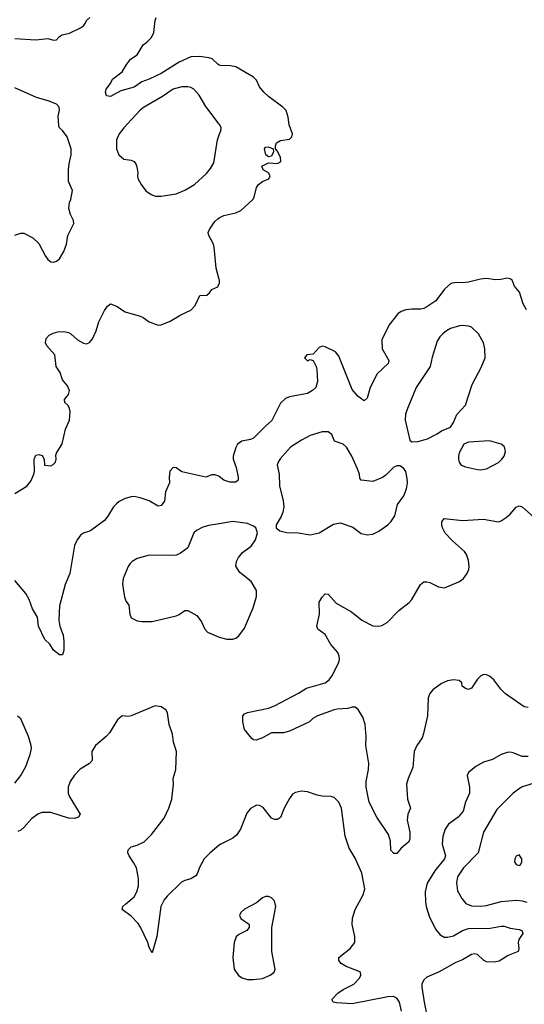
# Model space of a CAD drawing. Header units: inches. Extents: x 1834610 to 2027685, y 642842 to 774116.
# Tile 332 of 632: x 1938662 to 1942044, y 702955 to 709556. Entities that reach past the tile are written whole.
import ezdxf

# ---------------------------------------------------------------- set-up
doc = ezdxf.new("R2010")
doc.units = ezdxf.units.IN
doc.header["$MEASUREMENT"] = 0
doc.layers.add('B9730', color=7, linetype='Continuous')
doc.layers.add('B9740', color=7, linetype='Continuous')

msp = doc.modelspace()

# ---------------------------------------------------------------- linework, layer by layer
at = {"layer": 'B9730', "color": 5}
for points, elevation in [([(1938630, 709430.2), (1938770, 709421.6), (1938850, 709429.1), (1938890, 709417.6), (1938910, 709420.4), (1938930, 709443.8), (1938946, 709454), (1938995.5, 709464.5), (1939070, 709502), (1939090, 709515.5), (1939101.6, 709530), (1939110, 709551.3), (1939132.3, 709570)], 440), ([(1940000, 709251.7), (1939990, 709256.8), (1939952.2, 709292.2), (1939930, 709299.5), (1939870, 709308.6), (1939810, 709305.6), (1939730, 709271.9), (1939610, 709194.9), (1939530, 709156.1), (1939480, 709140), (1939430, 709103.4), (1939341.1, 709078.9), (1939270, 709040.9), (1939244.8, 709044.8), (1939237.2, 709070), (1939241.2, 709090), (1939270, 709126.8), (1939283.5, 709156.5), (1939350, 709206.8), (1939375.1, 709250), (1939406, 709290), (1939450, 709320.7), (1939490, 709387.7), (1939515.2, 709404.8), (1939544.7, 709435.2), (1939561.6, 709470), (1939569.7, 709550), (1939576.3, 709570)], 420), ([(1938630, 708110.8), (1938670, 708124), (1938690, 708124), (1938750, 708093), (1938790, 708056.3), (1938834.9, 707970), (1938850, 707947.7), (1938870, 707933.4), (1938890, 707930.6), (1938910, 707938), (1938930, 707953.4), (1938958.9, 708001.1), (1938975.1, 708050), (1938985.4, 708110), (1939024.2, 708190), (1939022.4, 708210), (1939003.7, 708250), (1938992.3, 708290), (1938996, 708330), (1939005.2, 708350), (1939015.3, 708410), (1938988.9, 708471.1), (1938989.4, 708549.4), (1938993.6, 708590), (1939008.4, 708650), (1939007.4, 708690), (1938980.4, 708770), (1938950, 708812.7), (1938929.3, 708830), (1938924.8, 708844.8), (1938920.7, 708910), (1938929.4, 708950), (1938927, 708970), (1938909.3, 708990), (1938859.3, 709010), (1938774.7, 709034.7), (1938630, 709098.2)], 440), ([(1940000, 708854.9), (1939910, 708973.2), (1939864.7, 709050), (1939829.8, 709089.8), (1939810, 709101.1), (1939790, 709106), (1939750, 709106.4), (1939690.6, 709090), (1939620.1, 709039.9), (1939492.6, 708967.4), (1939470, 708949.7), (1939359.5, 708830), (1939328.5, 708790), (1939310.4, 708750), (1939310.5, 708690.5), (1939326.8, 708650), (1939360.5, 708620.5), (1939410, 708614.8), (1939430, 708604.7), (1939441, 708590), (1939446.8, 708570), (1939454.8, 708530), (1939451, 708510), (1939454.8, 708490), (1939477.3, 708450), (1939508.7, 708408.7), (1939543.8, 708383.8), (1939572.1, 708372.1), (1939610, 708372), (1939710, 708387.4), (1939770, 708413.1), (1939833.6, 708450), (1939914.9, 708525.1), (1939942, 708558), (1939962.8, 708597.2), (1939988.3, 708750), (1940000, 708783)], 440), ([(1940000, 707813.1), (1939978.7, 707890), (1939966.3, 708030), (1939961.3, 708050), (1939929.6, 708110), (1939925.1, 708130), (1939934, 708150), (1939970, 708203), (1939990, 708221.3), (1940000, 708226.5)], 420), ([(1938630, 706379.3), (1938711.2, 706428.8), (1938736.9, 706463.1), (1938757, 706510), (1938761.6, 706530), (1938759.7, 706610), (1938770, 706636.3), (1938790, 706642), (1938814, 706634), (1938825.3, 706610), (1938829.1, 706569.1), (1938870, 706564.5), (1938886.7, 706573.3), (1938901.3, 706590), (1938906.3, 706610), (1938904.1, 706635.9), (1938909, 706650), (1938947.6, 706712.4), (1938969.6, 706810), (1938995.1, 706870), (1939000.3, 706930), (1938996.4, 706950), (1938986.9, 706970), (1938965.6, 706990), (1938962.7, 707010), (1938990, 707042.8), (1938995.6, 707070), (1938982, 707102), (1938950, 707141.2), (1938934, 707190), (1938906.6, 707230), (1938898, 707310), (1938843.7, 707370), (1938835.1, 707390), (1938840.7, 707419.3), (1938859.3, 707440.7), (1938886.3, 707453.7), (1938917.2, 707462.8), (1938955.5, 707464.5), (1938990, 707458), (1939006, 707450), (1939050, 707410.6), (1939090, 707386.8), (1939110, 707382.8), (1939130, 707390.8), (1939150, 707416), (1939174, 707470), (1939191.8, 707530), (1939230, 707606), (1939250, 707636), (1939270, 707650.8), (1939310, 707635.5), (1939370, 707596.3), (1939470, 707567.7), (1939490, 707559.1), (1939531, 707530), (1939590, 707508.2), (1939610, 707510.7), (1939670, 707534.8), (1939742, 707578), (1939810, 707607.7), (1939839.3, 707640.7), (1939870, 707706.8), (1939917.2, 707710), (1939935.2, 707724.8), (1939950, 707746.8), (1939990, 707764.7), (1940000, 707787.3)], 420), ([(1940000, 706492.5), (1939995.8, 706495.8), (1939970, 706505), (1939950, 706504.4), (1939910, 706489.8), (1939750, 706525.4), (1939710, 706552.2), (1939690, 706552.9), (1939669.4, 706530), (1939663.5, 706490), (1939666.8, 706450), (1939640.2, 706390), (1939631.7, 706328.3), (1939610, 706298.4), (1939590, 706294), (1939529.4, 706330), (1939470, 706351.1), (1939430, 706359.7), (1939410, 706358.3), (1939370, 706345.1), (1939330, 706325.1), (1939310, 706309.7), (1939290, 706289.6), (1939253.4, 706226.6), (1939230, 706198.4), (1939136, 706130), (1939090, 706112.7), (1939070, 706099.3), (1939048, 706070), (1939028.9, 706031.1), (1938997.8, 705842.3), (1938967.3, 705770), (1938930, 705626), (1938923.7, 705530), (1938931.7, 705490), (1938954.6, 705430), (1938958.4, 705390), (1938958.8, 705330), (1938950, 705298), (1938930, 705298), (1938890, 705329), (1938865.2, 705370), (1938830, 705401.2), (1938788.5, 705490), (1938781.3, 705550), (1938747.1, 705607.1), (1938725.7, 705670), (1938702.4, 705710), (1938630, 705797)], 420), ([(1940000, 706175.9), (1939930, 706164.2), (1939890, 706153.6), (1939847.5, 706132.5), (1939830, 706116), (1939790, 706015.1), (1939741.1, 705978.9), (1939713.1, 705966.9), (1939690, 705963.1), (1939530, 705966.6), (1939450, 705943.6), (1939415.6, 705924.4), (1939401.6, 705910), (1939388.7, 705890), (1939355.8, 705810), (1939352.1, 705772.1), (1939363.9, 705683.9), (1939375.2, 705655.2), (1939394, 705630), (1939400.7, 705570), (1939410, 705546.8), (1939450, 705526.8), (1939480.5, 705520.5), (1939550, 705520.7), (1939710, 705559.1), (1939731.7, 705568.3), (1939770, 705594.8), (1939790, 705596), (1939850, 705561), (1939879.9, 705519.9), (1939902, 705470), (1939921, 705450), (1939982.8, 705422.8), (1940000, 705417.4)], 440), ([(1940000, 704021.2), (1939939.5, 703970), (1939898.4, 703930), (1939867.6, 703872.4), (1939852.2, 703830), (1939842.3, 703817.7), (1939810, 703796.9), (1939770, 703786), (1939745.9, 703774.1), (1939650, 703681.1), (1939630, 703656.3), (1939607.7, 703610), (1939580.6, 703410), (1939550, 703301.2), (1939530, 703335.3), (1939521, 703370), (1939472, 703472), (1939456.2, 703496.2), (1939410, 703545.6), (1939349.7, 703590), (1939354.5, 703610), (1939373.3, 703630), (1939430, 703674.9), (1939448.4, 703710), (1939459.1, 703750), (1939458.8, 703798.8), (1939444.7, 703870), (1939426.1, 703906.1), (1939395.1, 703950), (1939386, 703970), (1939389, 703990), (1939409, 704010), (1939450, 704021.6), (1939495.8, 704044.2), (1939546.3, 704093.7), (1939630, 704203), (1939662, 704270), (1939682, 704330), (1939693.3, 704430), (1939691.8, 704470), (1939709.5, 704530), (1939714, 704650), (1939693.4, 704713.4), (1939685.6, 704765.6), (1939664.5, 704830), (1939652, 704910), (1939642.7, 704930), (1939610, 704949.6), (1939570, 704955.6), (1939410, 704889.2), (1939390, 704885.2), (1939350, 704888.7), (1939318.5, 704861.5), (1939263.9, 704776.1), (1939242, 704750), (1939170.3, 704689.7), (1939146.4, 704650), (1939148.2, 704590), (1939130.5, 704570), (1939068.6, 704531.4), (1939029.3, 704490.7), (1939000.9, 704450), (1938987.8, 704410), (1938986.5, 704370), (1938994.3, 704350), (1939067.3, 704230), (1939056, 704210), (1939030, 704201.6), (1938990, 704203.5), (1938870, 704242), (1938810, 704241.3), (1938784.9, 704230), (1938741, 704199), (1938690, 704139.6), (1938670, 704122.9), (1938650, 704114.5)], 440), ([(1938630, 704438.4), (1938669.7, 704490), (1938703, 704550), (1938732.6, 704630), (1938740.5, 704670), (1938739.7, 704690), (1938720.5, 704750), (1938669.7, 704869.7), (1938647.5, 704887.5)], 440)]:
    msp.add_lwpolyline(points, dxfattribs=dict(at, elevation=elevation))
at = {"layer": 'B9740', "color": 5}
for points, elevation in [([(1940000, 708226.5), (1940030, 708242), (1940110, 708260.3), (1940144.4, 708275.6), (1940224.5, 708350), (1940233.3, 708366.7), (1940249.7, 708430), (1940262.7, 708450), (1940289.9, 708470.1), (1940331.9, 708488.1), (1940339.8, 708510), (1940329.8, 708529.8), (1940293.3, 708550), (1940285.7, 708574.3), (1940330, 708595.5), (1940390, 708592.7), (1940410, 708603.8), (1940413.3, 708610), (1940410, 708632.7), (1940390, 708673.2), (1940376, 708690), (1940375.8, 708710), (1940383.5, 708730), (1940410, 708746.7), (1940470, 708754.7), (1940487.2, 708770), (1940490.8, 708790), (1940467.9, 708850), (1940461.6, 708901.6), (1940447.1, 708947.1), (1940426.3, 708970), (1940330, 709041), (1940297.7, 709070), (1940270, 709105.1), (1940248.4, 709150), (1940228.2, 709170), (1940110, 709239.4), (1940074.3, 709245.7), (1940007.7, 709247.7), (1940000, 709251.7)], 420), ([(1940000, 708783), (1940009.6, 708810), (1940011.8, 708830), (1940003.7, 708850), (1940000, 708854.9)], 440), ([(1942058, 707610), (1942036.2, 707650), (1942011.8, 707730), (1941979.3, 707770), (1941962.7, 707810), (1941950, 707819.5), (1941930, 707822), (1941886.9, 707813.1), (1941850, 707811.3), (1941790, 707821.6), (1941750, 707816.9), (1941670, 707795.1), (1941630, 707791.1), (1941586.9, 707793.1), (1941552.4, 707787.6), (1941510.3, 707749.7), (1941452, 707670), (1941390, 707629.8), (1941370, 707619.3), (1941350, 707615.3), (1941290, 707616), (1941250.2, 707609.8), (1941219.6, 707600.4), (1941195.4, 707584.6), (1941138.7, 707510), (1941088.7, 707410), (1941092, 707350), (1941135.3, 707270), (1941131.8, 707250), (1941058.6, 707181.4), (1941010.4, 707090.4), (1940990, 707019), (1940970, 707000.7), (1940930, 707029.7), (1940890, 707077), (1940800.6, 707300.6), (1940779.5, 707330), (1940710, 707363.5), (1940690, 707366.4), (1940670, 707359.2), (1940630, 707314), (1940585.7, 707310), (1940570.5, 707290), (1940590, 707268.9), (1940610, 707277.3), (1940630, 707271.3), (1940648.5, 707230), (1940653.7, 707210), (1940658.7, 707130), (1940646.4, 707090), (1940625.5, 707070), (1940590, 707049.7), (1940470, 707028), (1940443, 707017), (1940410, 706986), (1940352, 706868), (1940308.6, 706831.4), (1940230, 706749.6), (1940210, 706740.7), (1940150, 706729.6), (1940123, 706710), (1940110, 706689), (1940092.4, 706630), (1940092.4, 706610), (1940113.4, 706553.4), (1940127, 706490), (1940125.5, 706470), (1940110, 706454.5), (1940070, 706456.3), (1940030, 706468), (1940000, 706492.5)], 420), ([(1940000, 707787.3), (1940001.2, 707790), (1940000.9, 707810), (1940000, 707813.1)], 420), ([(1942070, 704945.6), (1942043.7, 704950), (1941916.9, 705036.9), (1941887.2, 705067.2), (1941840.7, 705130), (1941810, 705155.6), (1941790, 705165.1), (1941770, 705165.6), (1941750, 705155.6), (1941730, 705134), (1941690, 705074.5), (1941670, 705065.6), (1941650, 705071.6), (1941628.6, 705088.6), (1941626, 705110), (1941607, 705127), (1941570, 705129.5), (1941530, 705124.5), (1941490, 705106.6), (1941430, 705064.5), (1941410, 705038), (1941400.3, 705010), (1941395.3, 704890), (1941369, 704771), (1941358.7, 704741.3), (1941324.9, 704690), (1941306.7, 704650), (1941296.4, 704543.6), (1941266.3, 704470), (1941255.3, 704430), (1941260.4, 704330), (1941282, 704270), (1941263.7, 704230), (1941258.7, 704190), (1941275.8, 704110), (1941276.1, 704063.9), (1941270, 704044), (1941218.8, 704001.2), (1941190, 703966), (1941170, 703966), (1941150, 703988), (1941146.6, 704050), (1941134, 704094), (1941056, 704210), (1941005.1, 704310), (1940983.9, 704410), (1940984.5, 704450), (1940999.7, 704530), (1941001.3, 704570), (1940983.1, 704690), (1940984.7, 704750), (1940976.9, 704830), (1940960.8, 704880.8), (1940930, 704932.7), (1940910, 704947), (1940890, 704947), (1940861.7, 704938.3), (1940790, 704934.7), (1940769.5, 704929.5), (1940657.3, 704890), (1940627.9, 704872.1), (1940604, 704850), (1940470, 704785.6), (1940430, 704775.6), (1940350, 704775.6), (1940290, 704741.6), (1940246.3, 704726.3), (1940229.2, 704729.2), (1940218, 704738), (1940170, 704798), (1940158, 704850), (1940157.2, 704890), (1940170, 704902.8), (1940190, 704910.7), (1940330, 704941.1), (1940370, 704955.3), (1940530, 705040.5), (1940584.7, 705075.3), (1940710, 705110.4), (1940735.6, 705130), (1940758, 705162), (1940801.3, 705250), (1940806.3, 705270), (1940803.5, 705290), (1940794, 705314), (1940747.9, 705368), (1940710, 705435.1), (1940661.2, 705470), (1940654, 705490), (1940671.2, 705570), (1940669.7, 705650), (1940690, 705684.9), (1940710, 705707), (1940730, 705703.7), (1940784.3, 705644.3), (1940885.3, 705585.2), (1940954.8, 705530), (1941030, 705492.4), (1941070, 705490.4), (1941090, 705494.9), (1941125.3, 705514.7), (1941204.2, 705595.8), (1941271.9, 705648.1), (1941290.8, 705669.2), (1941347.8, 705770), (1941370, 705786.4), (1941390, 705788.5), (1941410, 705783.1), (1941470, 705753.7), (1941510, 705747.4), (1941610, 705790.4), (1941636.2, 705810), (1941658.8, 705841.2), (1941671.5, 705870), (1941674.7, 705890), (1941669.6, 705930), (1941656.9, 705970), (1941642.9, 705990), (1941562.7, 706062.7), (1941514, 706114), (1941496.2, 706150), (1941491.8, 706170), (1941492.3, 706190), (1941507.9, 706212.1), (1941630, 706199.5), (1941770, 706207), (1941870, 706190.4), (1941890, 706197.1), (1941921.4, 706218.5), (1941950, 706242), (1941990, 706287.7), (1942010, 706296.3), (1942030, 706290.5), (1942110, 706219.5)], 420), ([(1940000, 705417.4), (1940050, 705402), (1940090, 705404), (1940110, 705410.8), (1940130, 705426), (1940170, 705476), (1940226.5, 705613.5), (1940249.6, 705690), (1940249.4, 705730), (1940214.5, 705790), (1940138.4, 705850), (1940111.9, 705891.9), (1940115.3, 705924.7), (1940129.5, 705950), (1940156.6, 705983.4), (1940213.6, 706026.4), (1940243.7, 706070), (1940256.5, 706116.5), (1940244, 706150), (1940230, 706161.2), (1940190, 706179.5), (1940091.3, 706191.3), (1940000, 706175.9)], 440), ([(1942070, 704616.8), (1942030, 704615.5), (1941970, 704641), (1941950, 704645.7), (1941930, 704644.4), (1941889.2, 704630.8), (1941830, 704596.9), (1941770, 704578), (1941719.1, 704550), (1941670.7, 704510), (1941662, 704490), (1941677, 704410), (1941676.9, 704370), (1941650.2, 704309.8), (1941634.2, 704250), (1941600.3, 704210), (1941536.7, 704163.3), (1941514.4, 704130), (1941507.1, 704110), (1941499.1, 704080.9), (1941494.5, 704030), (1941516.5, 703950), (1941510.2, 703930), (1941443.5, 703850), (1941392.5, 703767.5), (1941380.2, 703710), (1941381.6, 703641.6), (1941386.7, 703610), (1941406.7, 703546.7), (1941450, 703459.1), (1941480.2, 703420.2), (1941506.2, 703406.2), (1941530, 703404.8), (1941570, 703413.7), (1941628.9, 703451.1), (1941670, 703463.4), (1941815.3, 703464.7), (1941890, 703479.1), (1941910, 703479.1), (1941950, 703466.5), (1942010, 703457.4), (1942027.3, 703450), (1942034.8, 703430), (1942007.3, 703390), (1942003, 703370), (1942007.7, 703330), (1942002.8, 703310), (1941936.7, 703283.3), (1941874.8, 703245.2), (1941842.8, 703237.2), (1941790, 703240.9), (1941770, 703251.3), (1941730, 703289.7), (1941710, 703294.5), (1941690, 703289.8), (1941630, 703253.5), (1941585.4, 703234.6), (1941470, 703170.8), (1941390, 703136.4), (1941370, 703119.6), (1941358, 703090), (1941358.2, 703070), (1941372.8, 702970), (1941397.6, 702850)], 440), ([(1942170, 704457.3), (1942025.5, 704410), (1941969.4, 704370.6), (1941859.6, 704260.4), (1941770.3, 704110), (1941734.3, 703970), (1941635.8, 703870), (1941597.3, 703810), (1941589.1, 703770), (1941596.5, 703716.5), (1941624.6, 703664.6), (1941652.2, 703632.2), (1941690, 703615.2), (1941752.9, 703612.9), (1941790, 703618.2), (1941890, 703645.1), (1941992.6, 703652.6), (1942029.2, 703649.2), (1942060.2, 703640.2)], 460), ([(1941221.4, 702910), (1941207.8, 702970), (1941190, 702997.6), (1941166.7, 703006.7), (1941130, 703006), (1940890, 702958.7), (1940785.9, 702965.9), (1940762, 702970), (1940758, 702978), (1940756, 702990), (1940793.6, 703030), (1940830, 703054), (1940902, 703090), (1940939.5, 703130), (1940949.4, 703150), (1940945.2, 703170), (1940936.3, 703176.3), (1940850, 703207.8), (1940816, 703230), (1940800.9, 703250), (1940801.2, 703270), (1940877.2, 703330), (1940909, 703370), (1940909.3, 703410), (1940891.5, 703490), (1940892.9, 703532.9), (1940911, 703590), (1940964.4, 703690), (1940974.4, 703730), (1940955.3, 703835.3), (1940910, 703934.5), (1940870, 704002.7), (1940842.4, 704082.4), (1940819.8, 704270), (1940800.4, 704310), (1940770, 704341.1), (1940750, 704347.4), (1940689.7, 704349.7), (1940656.6, 704356.6), (1940590, 704379.3), (1940550, 704383.7), (1940510, 704375.1), (1940490, 704364), (1940470, 704334), (1940435.5, 704270), (1940410, 704208), (1940390, 704194), (1940370, 704194), (1940350, 704204), (1940294.8, 704274.8), (1940270, 704289.2), (1940250, 704289.3), (1940210, 704267), (1940183.6, 704236.4), (1940143.2, 704130), (1940114.3, 704090), (1940090, 704069.8), (1940010, 704029.7), (1940000, 704021.2)], 440)]:
    msp.add_lwpolyline(points, dxfattribs=dict(at, elevation=elevation))
for points, elevation in [([(1940330, 708635.6), (1940312, 708650), (1940302.6, 708690), (1940310, 708700.4), (1940330, 708704.2), (1940361, 708690), (1940363.8, 708670), (1940350, 708640.9)], 420), ([(1941630, 707506.2), (1941610, 707504.4), (1941550, 707485.4), (1941521.6, 707470), (1941497.6, 707450), (1941478.7, 707430), (1941459.9, 707400.1), (1941426.7, 707293.3), (1941412.2, 707230), (1941319.5, 707090), (1941260.5, 706950), (1941248.6, 706911.4), (1941246, 706870), (1941276, 706736), (1941290, 706726), (1941330, 706727.3), (1941394.2, 706745.8), (1941460.7, 706779.3), (1941490, 706800.7), (1941550, 706824.9), (1941570, 706856), (1941591.8, 706910), (1941650, 706971), (1941693.6, 707110), (1941754.9, 707225.1), (1941780.7, 707290), (1941779.7, 707350), (1941771.2, 707390), (1941736.3, 707450), (1941690, 707494.8), (1941670, 707502.3)], 440), ([(1940730, 706794), (1940690, 706793), (1940610, 706767.8), (1940550, 706736.9), (1940476.4, 706690), (1940408.2, 706611.8), (1940393.7, 706590), (1940386.8, 706570), (1940401.7, 706510), (1940403.7, 706430), (1940429, 706330), (1940433.1, 706290), (1940426.3, 706253.7), (1940415.1, 706224.9), (1940381, 706170), (1940381, 706150), (1940406, 706130), (1940450, 706118.7), (1940530, 706114.9), (1940610, 706103), (1940670, 706115.5), (1940765.7, 706174.3), (1940810, 706183.1), (1940893.8, 706153.8), (1940950, 706110.8), (1940990, 706102.8), (1941030, 706106.8), (1941070, 706127.7), (1941129.3, 706170), (1941150, 706190.7), (1941175.6, 706230), (1941194.7, 706305.3), (1941236.1, 706363.9), (1941255.1, 706410), (1941261.6, 706450), (1941259.6, 706479.6), (1941250, 706528), (1941235.3, 706550), (1941210, 706564), (1941190, 706565.2), (1941170, 706556), (1941117, 706503), (1941093.7, 706486.3), (1941030, 706459.5), (1940950, 706468), (1940941.2, 706481.2), (1940939, 706510), (1940924, 706550), (1940887.3, 706630), (1940851.8, 706690), (1940830, 706709.8), (1940772.7, 706730), (1940754.5, 706774.5)], 440), ([(1941810, 706732), (1941670, 706724.5), (1941638.8, 706710), (1941608.3, 706651.7), (1941603, 706630), (1941602, 706610), (1941607.7, 706590), (1941621, 706570), (1941650, 706557.3), (1941730, 706540.5), (1941750, 706538), (1941790, 706543.8), (1941870, 706587.7), (1941894, 706610), (1941909, 706630), (1941918, 706662), (1941912.1, 706692.1), (1941888, 706710)], 440), ([(1942010, 703958), (1941990, 703948), (1941981, 703930), (1941978, 703910), (1941990, 703892), (1942010, 703886), (1942018, 703890), (1942028, 703910), (1942028, 703930)], 480), ([(1940330, 703678), (1940310, 703678), (1940290.4, 703669.6), (1940250, 703635.1), (1940170, 703594), (1940144, 703570), (1940136, 703550), (1940144.7, 703530), (1940195.9, 703495.9), (1940201, 703490), (1940201, 703470), (1940184.7, 703450), (1940130, 703422.7), (1940112.8, 703407.2), (1940100.5, 703370), (1940090.5, 703270), (1940100.7, 703190), (1940128.1, 703148.1), (1940153.2, 703133.2), (1940190, 703122), (1940230, 703120.7), (1940290, 703127.7), (1940342, 703150), (1940368.7, 703170), (1940374, 703190), (1940351.8, 703310), (1940351.5, 703470), (1940379.6, 703610), (1940369.6, 703649.6), (1940350, 703669.3)], 460)]:
    msp.add_lwpolyline(points, close=True, dxfattribs=dict(at, elevation=elevation))

doc.saveas('drawing.dxf')
